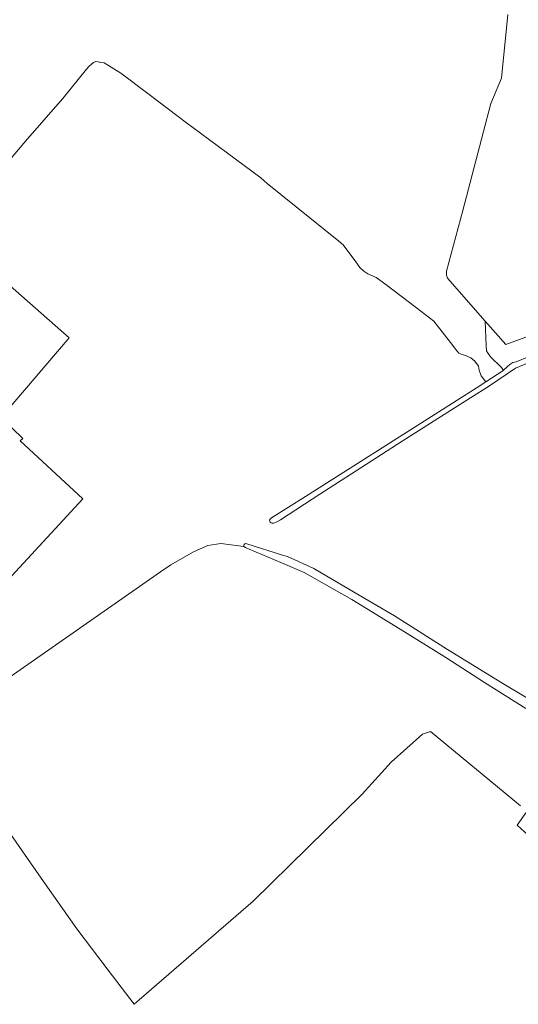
# Model space of a CAD drawing. Header units: metres. Extents: x 152391 to 157968, y 462336 to 467280.
# Tile 311 of 656: x 153386 to 153520, y 465517 to 465782. Entities that reach past the tile are written whole.
import ezdxf

# ---------------------------------------------------------------- set-up
doc = ezdxf.new("R2010")
doc.units = ezdxf.units.M
doc.header["$LTSCALE"] = 0.75
for name, color, linetype, lineweight in [('B-WE-GR-GRAS-GV', 251, 'Continuous', 13), ('B-WE-GR-HOUTWAL-GV', 251, 'Continuous', 13), ('B-WE-OG-WATER_SLOOT-GV', 251, 'Continuous', 18)]:
    doc.layers.add(name, color=color, linetype=linetype, lineweight=lineweight)

msp = doc.modelspace()

# ---------------------------------------------------------------- linework, layer by layer
at = {"layer": 'B-WE-GR-GRAS-GV'}
for points in [[(153517.51, 465783.24), (153515.8, 465766.11), (153512.96, 465759.27), (153505.45, 465730.49), (153501.02, 465714.13), (153501.06, 465713.08), (153501.32, 465712.27), (153511.46, 465700.66), (153516.96, 465694.36), (153524.35, 465697.08)], [(153529.43, 465692.19), (153519.59, 465687.99), (153512.56, 465683.23), (153502.34, 465676.78), (153489.1, 465668.33), (153475.43, 465659.59), (153466.93, 465654.09), (153456.32, 465647.16), (153455.56, 465646.7), (153454.98, 465646.42), (153454.57, 465646.29), (153454.12, 465646.3), (153453.81, 465646.37), (153453.57, 465646.52), (153453.42, 465646.77), (153453.39, 465647.11), (153453.54, 465647.32), (153453.91, 465647.72), (153463.05, 465653.46), (153477.08, 465662.37), (153492.31, 465672.02), (153509.25, 465682.8), (153511.6, 465684.34), (153510.33, 465685.95), (153509.78, 465687.46), (153509.63, 465688.53), (153508.69, 465689.91), (153507.55, 465690.78), (153506.11, 465691.48), (153505.22, 465691.67), (153504.34, 465692.07), (153503.46, 465693.16), (153502.76, 465694.1), (153497.57, 465700.67), (153492.97, 465704.32), (153484.72, 465710.57), (153482.05, 465712.46), (153479.84, 465713.48), (153478.78, 465714.11), (153477.69, 465715.18), (153476.58, 465716.7), (153473.24, 465721.21), (153472.02, 465722.23), (153452.71, 465737.77), (153451.96, 465738.47), (153451.04, 465739.32), (153442.07, 465745.92), (153432.34, 465753.12), (153431.35, 465753.85), (153420.59, 465762.03), (153413.36, 465767.47), (153408.85, 465770.26), (153408.01, 465770.37), (153407.29, 465770.55), (153406.6, 465770.6), (153405.98, 465770.39), (153405.42, 465769.94), (153404.85, 465769.37), (153404.1, 465768.56), (153397.75, 465760.63), (153388.2, 465749.81), (153378.94, 465738.85)], [(153366.87, 465724.87), (153399.49, 465696.21), (153381.13, 465674.75), (153387, 465669.09), (153386.28, 465668.46), (153403.15, 465652.82), (153367.86, 465614.69)], [(153379.6, 465602.22), (153424.07, 465633.13), (153426.84, 465635.05), (153432.88, 465638.54), (153436.77, 465640.29), (153440.26, 465640.82), (153446.48, 465640.03), (153446.44, 465640.28), (153446.53, 465640.52), (153446.71, 465640.7), (153446.94, 465640.79), (153447.26, 465640.68), (153456.87, 465637.63), (153458.23, 465637.3), (153465.29, 465634.07), (153476.45, 465627.49), (153487.03, 465621.31), (153501.26, 465612.22), (153516.67, 465602.85), (153530.59, 465594.48)], [(153522.37, 465596.32), (153511.24, 465603.37), (153500.84, 465610.14), (153488.51, 465617.69), (153475.53, 465625.74), (153462.66, 465632.96), (153456.4, 465635.69), (153447.88, 465639.32), (153446.89, 465639.73), (153446.48, 465640.03), (153440.26, 465640.82), (153436.77, 465640.29), (153432.88, 465638.54), (153426.84, 465635.05), (153424.07, 465633.13), (153379.6, 465602.22)], [(153380.57, 465566.82), (153391.24, 465551.56), (153401.54, 465537), (153409.93, 465525.88), (153416.98, 465516.69), (153448.99, 465544.43), (153478.28, 465573.25), (153486.11, 465581.93), (153494.54, 465589.47), (153496.73, 465590.14), (153520.96, 465570.19)], [(153522.39, 465568.24), (153520.01, 465564.9), (153522.96, 465562.27)]]:
    msp.add_lwpolyline(points, dxfattribs=at)
at = {"layer": 'B-WE-GR-HOUTWAL-GV'}
msp.add_lwpolyline([(153524.35, 465697.08), (153516.96, 465694.36), (153511.46, 465700.66), (153511.68, 465694.08), (153511.82, 465692.74), (153512.25, 465691.94), (153512.88, 465691.04), (153515.81, 465688.18), (153516.15, 465687.65), (153516.19, 465687.34), (153517.41, 465688.44), (153518.08, 465689.05), (153518.91, 465689.56), (153519.77, 465689.77), (153528.3, 465693.24)], dxfattribs=at)
at = {"layer": 'B-WE-OG-WATER_SLOOT-GV'}
msp.add_lwpolyline([(153528.3, 465693.24), (153519.77, 465689.77), (153518.91, 465689.56), (153518.08, 465689.05), (153517.41, 465688.44), (153516.19, 465687.34), (153511.6, 465684.34), (153509.25, 465682.8), (153492.31, 465672.02), (153477.08, 465662.37), (153463.05, 465653.46), (153453.91, 465647.72), (153453.54, 465647.32), (153453.39, 465647.11), (153453.42, 465646.77), (153453.57, 465646.52), (153453.81, 465646.37), (153454.12, 465646.3), (153454.57, 465646.29), (153454.98, 465646.42), (153455.56, 465646.7), (153456.32, 465647.16), (153466.93, 465654.09), (153475.43, 465659.59), (153489.1, 465668.33), (153502.34, 465676.78), (153512.56, 465683.23), (153519.59, 465687.99), (153529.43, 465692.19)], dxfattribs=at)

doc.saveas('drawing.dxf')
